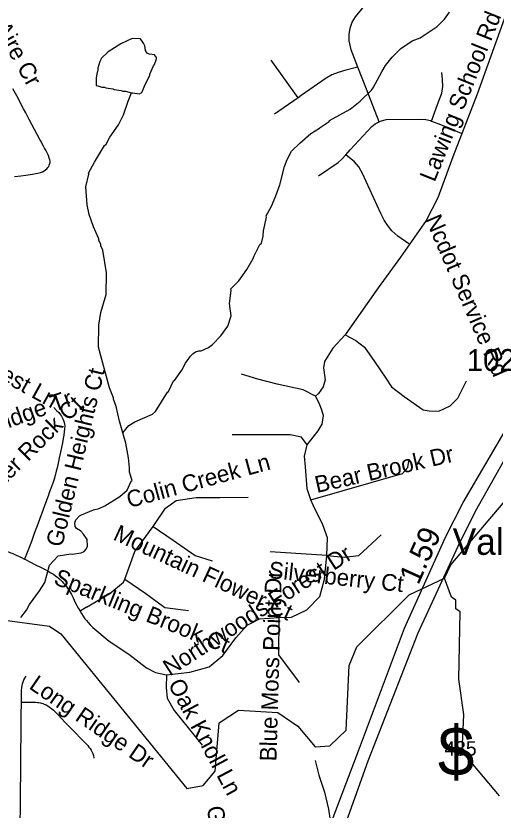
# Model space of a CAD drawing. Extents: x 1383679 to 1536984, y 460658 to 651027.
# Drawn here: x 1414611 to 1417337, y 570506 to 575026 of the extents above; entities that cross this region are included whole.
import ezdxf

# ---------------------------------------------------------------- set-up
doc = ezdxf.new("R2010")
doc.units = 0
for name, color, linetype in [('Default', 7, 'Continuous'), ('Exist Cultural Educational Facility High Label', 7, 'Continuous'), ('Exist Hydrographic Creek Single Shore', 7, 'Continuous'), ('Exist Hydrographic Misc Water Feature', 7, 'Continuous'), ('Exist Road Non-System Type 51', 7, 'Continuous'), ('Exist Road Non-System Type 51 Label', 7, 'Continuous'), ('Exist Road Primary Interstate Shield CELL', 7, 'Continuous'), ('Exist Road Secondary Mileage Hundredths English Label', 7, 'Continuous'), ('Exist Road Secondary Type 51 Divided Attributed', 7, 'Continuous'), ('Exist Road Secondary Type 51 Label', 7, 'Continuous'), ('Exist Road Secondary Type 51 Number Label', 7, 'Continuous')]:
    doc.layers.add(name, color=color, linetype=linetype)

msp = doc.modelspace()

# ---------------------------------------------------------------- linework, layer by layer
at = {"layer": 'Exist Hydrographic Creek Single Shore'}
for points in [[(1417049.7, 571826.7), (1417084.6, 571901.5), (1417468.7, 572353.4), (1417477.7, 572402.4), (1417545.7, 572476.5), (1417815.6, 572595.8), (1417899.7, 572676.2), (1418193.7, 572788.4), (1418362.6, 572893.3), (1418512.6, 573307.2), (1418606.6, 573439.9), (1418733.6, 573535.8), (1419194.6, 573644.7), (1419388.6, 573755.7), (1419608.5, 574153.4), (1419716.7, 574317), (1419859.9, 574593.6), (1420000.6, 574686.5), (1420018.5, 574791.3), (1420084.3, 574899.1), (1420081.4, 574941.1), (1420006.5, 575030.9)], [(1412520.3, 570403.5), (1413027.1, 570593.7), (1413238.5, 570678.6), (1413570.8, 570826.7), (1413858.8, 571090), (1414228.7, 571230.3), (1414518.7, 571592), (1414801.7, 571553.6), (1414867.7, 571509.6), (1415583.7, 570628.6), (1415675.8, 570646.4), (1415744.8, 570727.1), (1415766.7, 571002.4), (1415876.7, 571075.7), (1416100.7, 571061.3), (1416215.8, 570983.5), (1416313.8, 570866.7), (1416397.7, 570871.5), (1416490.7, 570961.6), (1416506.7, 571328.9), (1416550.7, 571436.3), (1416847.7, 571732.3), (1417049.7, 571826.7)], [(1417361.3, 570587.1), (1417150.3, 570840.8), (1417159.7, 571049.8), (1417129.7, 571250.7), (1417137.7, 571634.6), (1417112.7, 571651.5), (1417113.7, 571700.7), (1417089.7, 571717.6), (1417049.7, 571826.7)]]:
    msp.add_lwpolyline(points, dxfattribs=at)
at = {"layer": 'Exist Hydrographic Misc Water Feature'}
for points in [[(1415220.2, 572653.9), (1415253.7, 572694.1), (1415288.2, 572715.2), (1415389.2, 572758.9), (1415405.5, 572774.4), (1415474.1, 572884.8), (1415480.2, 572888.7), (1415508.1, 572949), (1415513.6, 572951.8), (1415554.9, 573010.8), (1415575.8, 573050.3), (1415604.7, 573089.7), (1415619.1, 573105.3), (1415633.3, 573114.9), (1415651.5, 573120.5), (1415665.4, 573120.2), (1415705.9, 573139.2), (1415730.3, 573156.7), (1415777.4, 573205.5), (1415816.7, 573260.6), (1415835.3, 573319.5), (1415826.9, 573390), (1415835.3, 573464), (1415833.5, 573472.1), (1415878.5, 573519), (1415923.9, 573581.9), (1415961.4, 573645), (1415965.7, 573660.9), (1415999.2, 573724.1), (1416007.4, 573731.9), (1416018.2, 573771.6), (1416018.9, 573803.6), (1416036.1, 573879.8), (1416034.8, 573887.2), (1416064.2, 573942.5), (1416089.5, 574001.8), (1416113, 574065.3), (1416139.3, 574168.6), (1416154.2, 574208.2), (1416179.3, 574255.6), (1416226.4, 574302.5), (1416289.6, 574357), (1416338.9, 574386.5), (1416342.4, 574391.7), (1416392.8, 574425), (1416395.2, 574430.5), (1416512.7, 574495.7), (1416569.8, 574540.4), (1416633.2, 574602.8), (1416643.5, 574616.6), (1416693.7, 574711.4), (1416714.4, 574742.8), (1416751.5, 574791.6), (1416799.9, 574840.4), (1416865.6, 574883.3), (1416910, 574900.2), (1417007.5, 574965.9), (1417048.4, 575006.9), (1417077.3, 575046.2)], [(1415269.2, 574587.2), (1415274.6, 574588.7), (1415314.5, 574581.8), (1415328.6, 574589.5), (1415347.8, 574639), (1415372.9, 574686.4), (1415373, 574694.4), (1415394.2, 574741.9), (1415400.3, 574749.7), (1415411.1, 574781.4), (1415411.3, 574789.4), (1415399.6, 574803.7), (1415371.6, 574808.4), (1415359.7, 574812.7), (1415353.9, 574818.8), (1415348.1, 574828.9), (1415344.7, 574855), (1415337, 574871.2), (1415320.2, 574895.6), (1415273.6, 574896.6), (1415208.9, 574866.2), (1415135.9, 574821.9), (1415099.1, 574784.8), (1415088.6, 574767), (1415077.9, 574729.3), (1415077.4, 574713.3), (1415073.2, 574705.4), (1415068.5, 574673.5), (1415068, 574649.6), (1415067.2, 574629.9), (1415077.4, 574627.3), (1415099.4, 574620.8), (1415115.4, 574620.5), (1415123.3, 574616.3), (1415163.2, 574611.4), (1415171.1, 574607.2), (1415210.9, 574602.2), (1415218.8, 574598.1), (1415234.8, 574597.7), (1415269.2, 574587.2)], [(1415220.2, 572653.9), (1415200.3, 572719.3), (1415182.2, 572803.7), (1415167.2, 572844), (1415167.3, 572852), (1415144.6, 572908.5), (1415081.9, 573139.9), (1415082.7, 573265.9), (1415094.3, 573337.5), (1415124.6, 573440.8), (1415127.5, 573564.7), (1415106.4, 573693.1), (1415094.9, 573717.4), (1415095.1, 573725.3), (1415083.6, 573749.6), (1415083.8, 573757.6), (1415053.4, 573826.3), (1415028.9, 573894.8), (1415016.1, 573951.1), (1415009.8, 574052.7), (1415025.5, 574126.1), (1415024.2, 574130.8), (1415059, 574194), (1415115.8, 574288.6), (1415124, 574296.4), (1415144.9, 574335.9), (1415194.5, 574406.7), (1415223.8, 574462), (1415249.6, 574541.4), (1415269.2, 574587.2)], [(1414639.6, 571603.1), (1414671.9, 571644.2), (1414688.6, 571675.8), (1414746.4, 571754.4), (1414775.4, 571801.7), (1414801.7, 571901), (1414850.9, 571953.8), (1414923.1, 571964.1), (1414931.1, 571962), (1414983.3, 571970.7), (1414999.5, 571978.3), (1415011.8, 571992.1), (1415018.2, 572007.9), (1415017.1, 572045.9), (1414995.7, 572076.4), (1414978.1, 572094.8), (1414956.5, 572109.3), (1414948.7, 572119.5), (1414947.1, 572141.5), (1414951.5, 572157.4), (1414974.1, 572180.9), (1414984.1, 572186.6), (1415052.8, 572215), (1415085, 572222.2), (1415117.3, 572237.5), (1415202.6, 572291.4), (1415243.4, 572326.5), (1415266.6, 572377.9), (1415272.7, 572381.8), (1415257.8, 572430.1), (1415258.3, 572454.1), (1415251.5, 572510.2), (1415237.5, 572594.5), (1415220.2, 572653.9)], [(1416312.8, 570788.6), (1416334.8, 570705.5), (1416366.7, 570608.8), (1416388.4, 570512.3), (1416399, 570448.1), (1416397.3, 570368.2), (1416415.4, 570287.8), (1416422.2, 570231.6), (1416451.4, 570111), (1416476, 570046.5), (1416516, 569957.5), (1416543.4, 569845), (1416577.8, 569772.2), (1416585.6, 569764), (1416631.5, 569675), (1416639, 569650.8), (1416665.8, 569594.2), (1416718.8, 569465), (1416736.1, 569432.6), (1416756.8, 569376.2), (1416794, 569255.3), (1416816.1, 569197.8)]]:
    msp.add_lwpolyline(points, dxfattribs=at)
at = {"layer": 'Exist Road Non-System Type 51'}
for p, q in [((1416216, 574560.2), (1416063.4, 574774)), ((1416216, 574560.2), (1416083.1, 574466.2)), ((1415012.2, 571661.1), (1414976.5, 571637.8))]:
    msp.add_line(p, q, dxfattribs=at)
for points in [[(1417536.5, 575920), (1417486.9, 575463.4), (1417469.1, 575260.7), (1417440.7, 575157.5), (1417234.6, 574581.4), (1417096.9, 574224.6), (1417011.6, 573989.9), (1416944.1, 573861.9), (1416798.5, 573652.1), (1416671.7, 573478), (1416483.3, 573211)], [(1416556.9, 574734.2), (1416519, 574832.4), (1416512.4, 574858.9), (1416506.9, 574883.2), (1416506.9, 574919.6), (1416512.4, 574956), (1416524.5, 574990.2), (1416543.2, 575021.1), (1416618.2, 575113.8), (1416627.5, 575125.6)], [(1416556.9, 574734.2), (1416488.1, 574717.7), (1416445.1, 574704.5), (1416407.6, 574690.1), (1416376.6, 574671.3), (1416234.4, 574573.2), (1416216, 574560.2)], [(1416677.6, 574423.3), (1416605.1, 574609.6), (1416556.9, 574734.2)], [(1416975.1, 574427.5), (1417009.9, 574522.4), (1417034.2, 574586.4), (1417038.6, 574623.9), (1417037.5, 574663.7), (1417033.1, 574703.3)], [(1414604.4, 574111.2), (1414639.1, 574115.8), (1414668.1, 574119.8), (1414706.6, 574125.4), (1414722.2, 574128.2), (1414736.7, 574131.6), (1414750.5, 574134.9), (1414762.4, 574139), (1414772, 574144.1), (1414780.3, 574149.8), (1414788.2, 574156.2), (1414793.1, 574162.5), (1414798.3, 574169.7), (1414801.6, 574176.3), (1414804.5, 574185.6), (1414805.4, 574192.1), (1414805.4, 574200), (1414804, 574207.3), (1414801.3, 574216.8), (1414798.1, 574225.8), (1414794.3, 574234.6), (1414789.3, 574245.8), (1414781.2, 574261.4), (1414774.9, 574272.8), (1414768.7, 574284.2), (1414761.3, 574298.1), (1414754.4, 574310.4), (1414747.6, 574323), (1414686.8, 574436.5), (1414667.2, 574473.4), (1414655.5, 574497), (1414646.1, 574515), (1414635.8, 574534.4), (1414616.5, 574570.6), (1414594.1, 574611.2)], [(1416677.6, 574423.3), (1416685.6, 574427.5), (1416717.6, 574436.3), (1416910.6, 574438.6), (1416942.6, 574436.3), (1416969.1, 574429.8), (1416975.1, 574427.5)], [(1416487.1, 574234.3), (1416512.4, 574263.2), (1416635.9, 574395.6), (1416654.6, 574411), (1416677.6, 574423.3)], [(1416975.1, 574427.5), (1417026.5, 574408.8), (1417144.6, 574358.5)], [(1416332.5, 574115.3), (1416444, 574191.4), (1416466, 574210.2), (1416487.1, 574234.3)], [(1416847, 573728.1), (1416783.4, 573773.3), (1416749.1, 573803.6), (1416724.1, 573835.1), (1416705.9, 573862.7), (1416686.1, 573900.8), (1416582.4, 574128.1), (1416562.6, 574167.5), (1416537.6, 574195.1), (1416487.1, 574234.3)], [(1416483.3, 573211), (1416413.7, 573135.6), (1416367.3, 573060.1), (1416361.6, 573022.4), (1416370.2, 572955.7), (1416358.7, 572915.1), (1416332.6, 572877.3), (1416315.2, 572862.8)], [(1416483.3, 573211), (1416544.2, 573179.1), (1416593.5, 573141.4), (1416651.5, 573060.1), (1416715.2, 572964.4), (1416747.1, 572915.1), (1416819.6, 572859.9), (1416926.9, 572784.5), (1416961.6, 572778.7), (1417016.7, 572775.8), (1417080.5, 572807.7), (1417124, 572851.2), (1417173.3, 572949.9)], [(1416315.2, 572862.8), (1416245.6, 572897.6), (1416097.7, 572929.6), (1415987.6, 572958.6), (1415894.8, 572987.6)], [(1416268.9, 572584.1), (1416329.7, 572665.5), (1416352.9, 572703.2), (1416361.6, 572752.6), (1416350, 572787.4), (1416335.5, 572822.2), (1416315.2, 572862.8)], [(1414827.9, 572797.2), (1414843.3, 572780.5), (1414854.7, 572768.5), (1414864.8, 572756), (1414870.5, 572748), (1414878.4, 572733.2), (1414882.6, 572723.5), (1414885.9, 572712.9), (1414888.3, 572703), (1414889.5, 572690.3), (1414888.4, 572675.3), (1414886.8, 572658.1), (1414884, 572640.8), (1414880.6, 572621.6), (1414876, 572597.1), (1414870.9, 572569.9), (1414865.1, 572542.7), (1414857.6, 572510.8), (1414853.1, 572490.4), (1414849.1, 572471.9), (1414845.9, 572454.9), (1414841.4, 572435.9), (1414834.6, 572411.1), (1414828.4, 572390.3), (1414821, 572367), (1414810, 572336.6), (1414799.3, 572308.3), (1414797.9, 572304.5), (1414773.3, 572238.3), (1414737.2, 572139.8), (1414715.3, 572079.6), (1414699.3, 572035.1), (1414682.2, 571991.8), (1414660.9, 571935.3)], [(1415048.8, 571546.3), (1415142.6, 571467.3), (1415253.6, 571393.3), (1415354.4, 571315.9), (1415404.9, 571289), (1415468.8, 571275.5), (1415599.9, 571292.3), (1415710.8, 571322.6), (1415788.2, 571386.5), (1415862.1, 571487.4), (1415926, 571558.1), (1415996.6, 571595.1), (1416107.6, 571601.8), (1416178.2, 571605.2), (1416265.6, 571645.6), (1416339.5, 571722.9), (1416366.4, 571820.5), (1416379.9, 571955.1), (1416383.2, 572056), (1416356.4, 572130), (1416302.6, 572241), (1416289.1, 572271.3), (1416268.9, 572335.2), (1416258.9, 572459.7), (1416252.1, 572520.2), (1416268.9, 572584.1), (1416235.3, 572627.9), (1416171.4, 572641.3), (1415842, 572641.3)], [(1416289.1, 572271.3), (1416810.9, 572421.8), (1416839.9, 572456.6), (1416848.6, 572503)], [(1415391.4, 572119.9), (1415462, 572224.2), (1415522.6, 572267.9), (1415636.9, 572284.7), (1415771.3, 572284.7), (1415932.7, 572288.1)], [(1415230.1, 571820.5), (1415287.2, 571978.6), (1415391.4, 572119.9), (1415505.7, 572042.5), (1415630.1, 571955.1), (1415727.6, 571924.8)], [(1416379.9, 571955.1), (1416480.7, 571945), (1416561.4, 571955.1), (1416689.2, 572072.8)], [(1414474.4, 572007.9), (1414490.1, 572003.2), (1414512.8, 571996.5), (1414532.3, 571990.1), (1414546.6, 571985), (1414560.6, 571979.4), (1414577.9, 571972.5), (1414593.3, 571966.2), (1414613, 571958), (1414639, 571946.3), (1414660.9, 571935.3)], [(1416379.9, 571955.1), (1416057.1, 571975.2)], [(1414660.9, 571935.3), (1414662.8, 571934.3), (1414691.3, 571919.5), (1414722.3, 571903.1), (1414750.6, 571888.7), (1414774.6, 571876.7), (1414794.8, 571866), (1414809.6, 571857.4), (1414824.5, 571848.3), (1414836.7, 571839.7), (1414849.3, 571830), (1414862.9, 571818.6), (1414873.8, 571807.8), (1414882.9, 571798.7), (1414893.7, 571785.6), (1414901.1, 571775.3), (1414908.5, 571763.9), (1414916.5, 571751.4), (1414926.8, 571733.1), (1414936.5, 571714.9), (1414943.3, 571701.2), (1414951.3, 571684.7), (1414959.8, 571667), (1414967.3, 571653.9), (1414976.4, 571638), (1414983.8, 571625.5), (1414994.6, 571609.5), (1415004.3, 571595.8), (1415012.9, 571585.6), (1415022, 571574.7), (1415034.5, 571561.1), (1415048.8, 571546.3)], [(1415012.2, 571661.1), (1415146, 571739.8), (1415223.3, 571803.7), (1415230.1, 571820.5), (1415351.1, 571739.8), (1415458.7, 571659), (1415593.2, 571642.2)], [(1416107.6, 571601.8), (1416104.2, 571389.9), (1416221.9, 571231.8)], [(1414635.2, 570356), (1414635.5, 570393.8), (1414637.5, 570561.2), (1414638.7, 570770.8), (1414641.1, 571002.1), (1414643, 571162), (1414643.6, 571186.5), (1414644.8, 571202.5), (1414647, 571216.1), (1414648.7, 571224.7), (1414652.2, 571237.2), (1414656.7, 571247.5), (1414661.7, 571257.2), (1414669, 571268)], [(1415468.8, 571275.5), (1415465.4, 571204.9), (1415472.1, 571144.3), (1415512.5, 571073.7)], [(1414643.2, 571121.2), (1414709.7, 571120.4), (1414723.4, 571119.8), (1414733.6, 571119), (1414742.8, 571118.1), (1414750.8, 571117), (1414757.1, 571115.3), (1414765, 571113), (1414773, 571110.2), (1414783.5, 571105.2), (1414793.5, 571099.3), (1414803.4, 571092.3), (1414813.1, 571084.9), (1414824.7, 571074.7), (1414852.8, 571045.8), (1414891.6, 571005.3), (1414950.6, 570945.5), (1414979.4, 570915.8), (1414996.7, 570898), (1415012.7, 570881.5), (1415020.1, 570873.5), (1415026.9, 570865.5), (1415033.3, 570857.5), (1415038.9, 570848.4), (1415044, 570839.3), (1415048.6, 570827.9), (1415052, 570816.5), (1415054.9, 570802.8)], [(1415512.5, 571073.7), (1415670.5, 570875.2)]]:
    msp.add_lwpolyline(points, dxfattribs=at)
at = {"layer": 'Exist Road Secondary Type 51 Divided Attributed'}
for points in [[(1415554.7, 568761.8), (1415557.6, 568766), (1415799.1, 569147), (1416039.5, 569584.6), (1416191.8, 569902.4), (1416358.3, 570313.9), (1416560.7, 570842.9), (1416821.8, 571541.7), (1417056.8, 572064.2), (1417154.4, 572257.1), (1417387.8, 572655.2), (1417567.8, 572939.6), (1417890.2, 573403.3), (1418778.4, 574701.6), (1419051.9, 575115.7), (1419393.3, 575615.5), (1419661.8, 576011.1)], [(1415620.6, 568719.1), (1415622.9, 568722.5), (1415866.6, 569101.3), (1416101.6, 569528), (1416302.8, 569963.4), (1416445.3, 570313.9), (1416615.1, 570786.3), (1416900.1, 571515.6), (1417126.4, 572007.6), (1417225, 572207.1), (1417451.6, 572608.7), (1417643.6, 572908.6), (1418185.8, 573699), (1418813.9, 574607), (1419134.6, 575100.9), (1419455.4, 575556.4), (1419726.5, 575957.4)]]:
    msp.add_lwpolyline(points, dxfattribs=at)

# ---------------------------------------------------------------- texts
at = {"layer": 'Default'}
msp.add_text('$', height=278.9, dxfattribs=at).set_placement((1417011.3, 570701.5))
at = {"layer": 'Exist Cultural Educational Facility High Label'}
msp.add_text('Valleydale', height=150, dxfattribs=at).set_placement((1417095.5, 571959))
at = {"layer": 'Exist Road Non-System Type 51 Label'}
for s, rotation, p in [('Mountain Aire Cr', 299.0316, (1414217.2, 575448.8)), ('Lawing School Rd', 68.1666, (1416992.7, 574076.3)), ('Ncdot Service Rd', 293.455, (1416937.4, 573869.7)), ('Shady Rest Ln', 331.0335, (1414087.7, 573194.3)), ('Golden Heights Ct', 76.4412, (1414873.8, 571998.7)), ('Shelter Rock Ct', 44.7517, (1414369.2, 572178.7)), ('Bear Brook Dr', 12.8961, (1416323.5, 572310.7)), ('Colin Creek Ln', 15.3356, (1415255.7, 572224.7)), ('Mountain Flower Ct', 335.0275, (1415158.5, 572048)), ('Northwoods Forest Dr', 32.8383, (1415487.6, 571266.3)), ('Silverberry Ct', 353.9259, (1416045.6, 571828)), ('Sparkling Brook Ct', 337.9316, (1414820.7, 571795.2)), ('Blue Moss Point Dr', 88.3423, (1416093, 570783.2)), ('Long Ridge Dr', 325.4979, (1414680.6, 571201.9)), ('Oak Knoll Ln', 298.0594, (1415474.3, 571223.1)), ('Gum Tree Ln', 279.3326, (1415696.4, 570522.8))]:
    msp.add_text(s, height=95, rotation=rotation, dxfattribs=at).set_placement(p)
at = {"layer": 'Exist Road Primary Interstate Shield CELL'}
msp.add_text('485', height=82.02, dxfattribs=at).set_placement((1417048.6, 570816.3))
at = {"layer": 'Exist Road Secondary Mileage Hundredths English Label'}
msp.add_text('1.59', height=125, rotation=65.7835, dxfattribs=at).set_placement((1416899.9, 571783))
at = {"layer": 'Exist Road Secondary Type 51 Label'}
msp.add_text('Hatter Ridge Tr', height=95, rotation=19.6645, dxfattribs=at).set_placement((1414123.7, 572519.8))
at = {"layer": 'Exist Road Secondary Type 51 Number Label'}
msp.add_text('1020', height=125, dxfattribs=at).set_placement((1417175.7, 573004.8))

doc.saveas('drawing.dxf')
